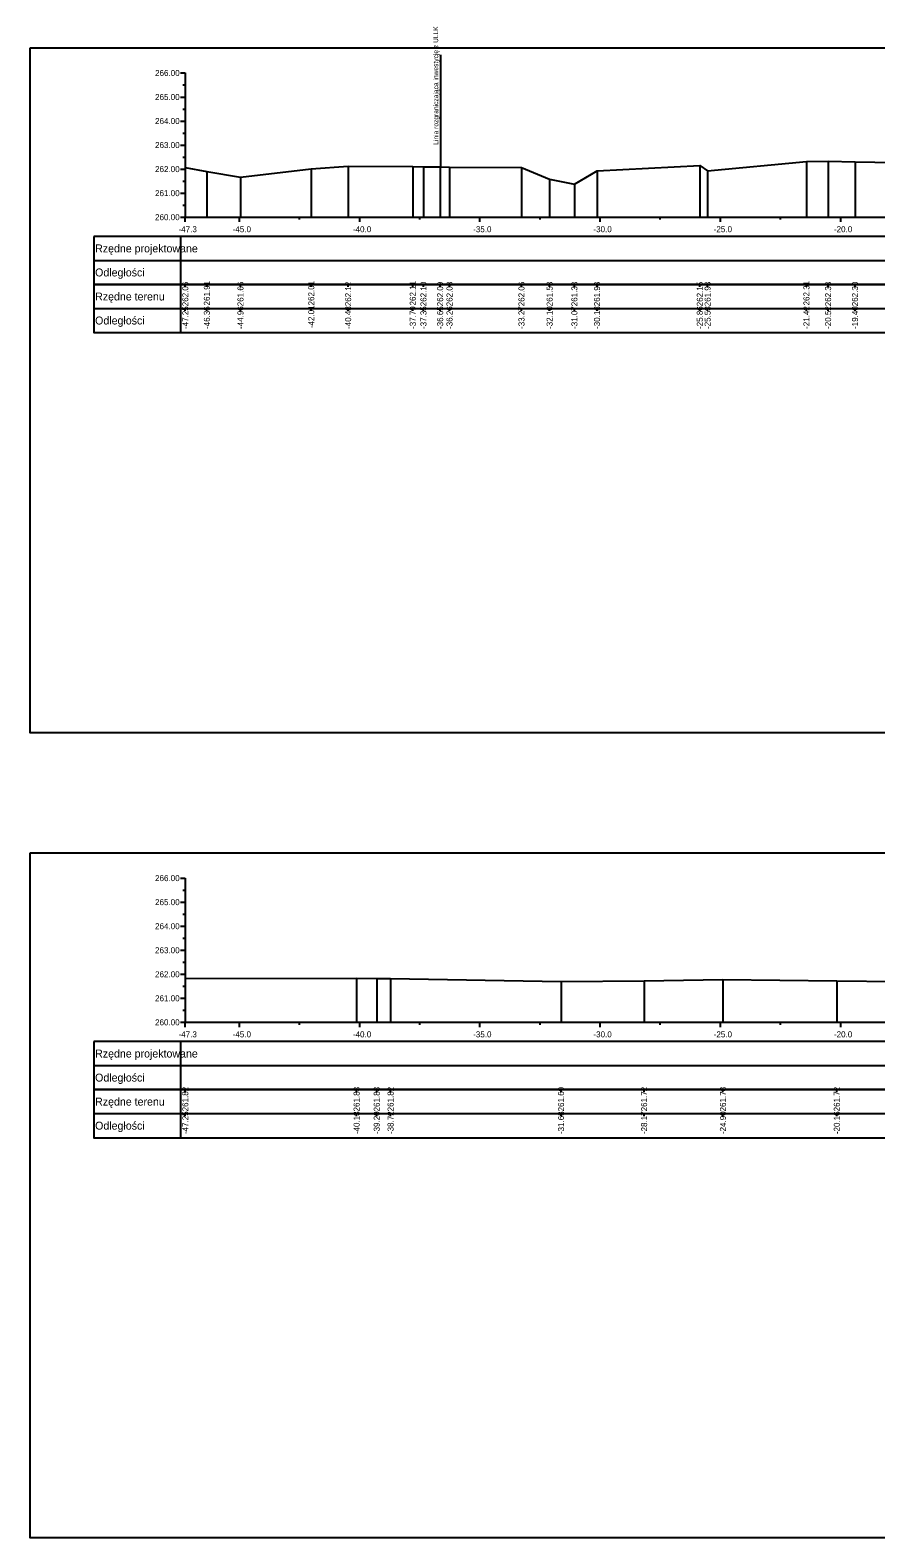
# Model space of a CAD drawing. Extents: x 6516023 to 6560129, y 5513077 to 5529206.
# Drawn here: x 6519904.5 to 6519939.7, y 5514518.2 to 5514580.9 of the extents above; entities that cross this region are included whole.
import ezdxf

# ---------------------------------------------------------------- set-up
doc = ezdxf.new("R2010")
doc.units = 0
for name, color, linetype in [('TOR_PRZEK_P-tabelka istniejace', 7, 'Continuous'), ('TOR_PRZEK_P-tabelka projektowane', 7, 'Continuous'), ('TOR_PRZEK_P-teren istniejacy', 7, 'Continuous'), ('TOR_PRZEK_P-uklad odniesienia', 7, 'Continuous'), ('TOR_PS_T-granica PKP-projektowana', 7, 'Continuous'), ('TOR_RAMKI-ramka+tabelka 1', 7, 'Continuous')]:
    doc.layers.add(name, color=color, linetype=linetype)

msp = doc.modelspace()

# ---------------------------------------------------------------- linework, layer by layer
at = {"layer": 'TOR_PRZEK_P-tabelka istniejace'}
for p, q in [((6519907.163, 5514570.306), (6519907.163, 5514568.306)), ((6519910.763, 5514570.306), (6519910.763, 5514568.306)), ((6519910.963, 5514570.206), (6519910.963, 5514570.306)), ((6519911.859, 5514570.206), (6519911.859, 5514570.306)), ((6519913.257, 5514570.206), (6519913.257, 5514570.306)), ((6519916.198, 5514570.206), (6519916.198, 5514570.306)), ((6519917.734, 5514570.206), (6519917.734, 5514570.306)), ((6519920.421, 5514570.206), (6519920.421, 5514570.306)), ((6519920.865, 5514570.206), (6519920.865, 5514570.306)), ((6519921.559, 5514570.206), (6519921.559, 5514570.306)), ((6519921.948, 5514570.206), (6519921.948, 5514570.306)), ((6519924.94, 5514570.206), (6519924.94, 5514570.306)), ((6519926.109, 5514570.206), (6519926.109, 5514570.306)), ((6519927.141, 5514570.206), (6519927.141, 5514570.306)), ((6519928.081, 5514570.206), (6519928.081, 5514570.306)), ((6519932.354, 5514570.206), (6519932.354, 5514570.306)), ((6519932.678, 5514570.206), (6519932.678, 5514570.306)), ((6519936.789, 5514570.206), (6519936.789, 5514570.306)), ((6519937.69, 5514570.206), (6519937.69, 5514570.306)), ((6519938.808, 5514570.206), (6519938.808, 5514570.306)), ((6519907.163, 5514569.306), (6520000.963, 5514569.306)), ((6519910.963, 5514569.206), (6519910.963, 5514569.306)), ((6519911.859, 5514569.206), (6519911.859, 5514569.306)), ((6519913.257, 5514569.206), (6519913.257, 5514569.306)), ((6519916.198, 5514569.206), (6519916.198, 5514569.306)), ((6519917.734, 5514569.206), (6519917.734, 5514569.306)), ((6519920.421, 5514569.206), (6519920.421, 5514569.306)), ((6519920.865, 5514569.206), (6519920.865, 5514569.306)), ((6519921.559, 5514569.206), (6519921.559, 5514569.306)), ((6519921.948, 5514569.206), (6519921.948, 5514569.306)), ((6519924.94, 5514569.206), (6519924.94, 5514569.306)), ((6519926.109, 5514569.206), (6519926.109, 5514569.306)), ((6519927.141, 5514569.206), (6519927.141, 5514569.306)), ((6519928.081, 5514569.206), (6519928.081, 5514569.306)), ((6519932.354, 5514569.206), (6519932.354, 5514569.306)), ((6519932.678, 5514569.206), (6519932.678, 5514569.306)), ((6519936.789, 5514569.206), (6519936.789, 5514569.306)), ((6519937.69, 5514569.206), (6519937.69, 5514569.306)), ((6519938.808, 5514569.206), (6519938.808, 5514569.306)), ((6519907.163, 5514536.806), (6519907.163, 5514534.806)), ((6519910.763, 5514536.806), (6519910.763, 5514534.806)), ((6519910.963, 5514536.706), (6519910.963, 5514536.806)), ((6519918.084, 5514536.706), (6519918.084, 5514536.806)), ((6519918.92, 5514536.706), (6519918.92, 5514536.806)), ((6519919.497, 5514536.706), (6519919.497, 5514536.806)), ((6519926.585, 5514536.706), (6519926.585, 5514536.806)), ((6519930.039, 5514536.706), (6519930.039, 5514536.806)), ((6519933.316, 5514536.706), (6519933.316, 5514536.806)), ((6519938.051, 5514536.706), (6519938.051, 5514536.806)), ((6519907.163, 5514535.806), (6520000.963, 5514535.806)), ((6519910.963, 5514535.706), (6519910.963, 5514535.806)), ((6519918.084, 5514535.706), (6519918.084, 5514535.806)), ((6519918.92, 5514535.706), (6519918.92, 5514535.806)), ((6519919.497, 5514535.706), (6519919.497, 5514535.806)), ((6519926.585, 5514535.706), (6519926.585, 5514535.806)), ((6519930.039, 5514535.706), (6519930.039, 5514535.806)), ((6519933.316, 5514535.706), (6519933.316, 5514535.806)), ((6519938.051, 5514535.706), (6519938.051, 5514535.806))]:
    msp.add_line(p, q, dxfattribs=at)
for points in [[(6519910.963, 5514575.168), (6519910.963, 5514573.306), (6519910.963, 5514573.176), (6519910.963, 5514573.106)], [(6519916.198, 5514575.112), (6519916.198, 5514573.306), (6519916.198, 5514573.176), (6519916.198, 5514573.106)], [(6519917.734, 5514575.228), (6519917.734, 5514573.306), (6519917.734, 5514573.176), (6519917.734, 5514573.106)], [(6519920.421, 5514575.219), (6519920.421, 5514573.306), (6519920.421, 5514573.176), (6519920.421, 5514573.106)], [(6519920.865, 5514575.203), (6519920.865, 5514573.306), (6519920.865, 5514573.176), (6519920.865, 5514573.106)], [(6519921.559, 5514575.198), (6519921.559, 5514573.306), (6519921.559, 5514573.176), (6519921.559, 5514573.106)], [(6519921.948, 5514575.183), (6519921.948, 5514573.306), (6519921.948, 5514573.176), (6519921.948, 5514573.106)], [(6519924.94, 5514575.171), (6519924.94, 5514573.306), (6519924.94, 5514573.176), (6519924.94, 5514573.106)], [(6519928.081, 5514575.035), (6519928.081, 5514573.306), (6519928.081, 5514573.176), (6519928.081, 5514573.106)], [(6519932.354, 5514575.26), (6519932.354, 5514573.306), (6519932.354, 5514573.176), (6519932.354, 5514573.106)], [(6519932.678, 5514575.038), (6519932.678, 5514573.306), (6519932.678, 5514573.176), (6519932.678, 5514573.106)], [(6519936.789, 5514575.42), (6519936.789, 5514573.306), (6519936.789, 5514573.176), (6519936.789, 5514573.106)], [(6519937.69, 5514575.432), (6519937.69, 5514573.306), (6519937.69, 5514573.176), (6519937.69, 5514573.106)], [(6519938.808, 5514575.405), (6519938.808, 5514573.306), (6519938.808, 5514573.176), (6519938.808, 5514573.106)], [(6519911.859, 5514575.011), (6519911.859, 5514573.306), (6519911.859, 5514573.176), (6519911.859, 5514573.106)], [(6519913.257, 5514574.768), (6519913.257, 5514573.306), (6519913.257, 5514573.176), (6519913.257, 5514573.106)], [(6519926.109, 5514574.683), (6519926.109, 5514573.306), (6519926.109, 5514573.176), (6519926.109, 5514573.106)], [(6519927.141, 5514574.485), (6519927.141, 5514573.306), (6519927.141, 5514573.176), (6519927.141, 5514573.106)], [(6519910.963, 5514541.424), (6519910.963, 5514539.806), (6519910.963, 5514539.676), (6519910.963, 5514539.606)], [(6519918.084, 5514541.438), (6519918.084, 5514539.806), (6519918.084, 5514539.676), (6519918.084, 5514539.606)], [(6519918.92, 5514541.431), (6519918.92, 5514539.806), (6519918.92, 5514539.676), (6519918.92, 5514539.606)], [(6519919.497, 5514541.429), (6519919.497, 5514539.806), (6519919.497, 5514539.676), (6519919.497, 5514539.606)], [(6519926.585, 5514541.298), (6519926.585, 5514539.806), (6519926.585, 5514539.676), (6519926.585, 5514539.606)], [(6519930.039, 5514541.331), (6519930.039, 5514539.806), (6519930.039, 5514539.676), (6519930.039, 5514539.606)], [(6519933.316, 5514541.384), (6519933.316, 5514539.806), (6519933.316, 5514539.676), (6519933.316, 5514539.606)], [(6519938.051, 5514541.331), (6519938.051, 5514539.806), (6519938.051, 5514539.676), (6519938.051, 5514539.606)]]:
    msp.add_lwpolyline(points, dxfattribs=at)
for points in [[(6519907.163, 5514570.306), (6519907.163, 5514568.306), (6520000.963, 5514568.306), (6520000.963, 5514570.306)], [(6519907.163, 5514536.806), (6519907.163, 5514534.806), (6520000.963, 5514534.806), (6520000.963, 5514536.806)]]:
    msp.add_lwpolyline(points, close=True, dxfattribs=at)
at = {"layer": 'TOR_PRZEK_P-tabelka projektowane'}
for p, q in [((6519907.163, 5514572.306), (6519907.163, 5514570.306)), ((6519910.763, 5514572.306), (6519910.763, 5514570.306)), ((6519907.163, 5514571.306), (6520000.963, 5514571.306)), ((6519907.163, 5514538.806), (6519907.163, 5514536.806)), ((6519910.763, 5514538.806), (6519910.763, 5514536.806)), ((6519907.163, 5514537.806), (6520000.963, 5514537.806))]:
    msp.add_line(p, q, dxfattribs=at)
for points in [[(6519907.163, 5514572.306), (6519907.163, 5514570.306), (6520000.963, 5514570.306), (6520000.963, 5514572.306)], [(6519907.163, 5514538.806), (6519907.163, 5514536.806), (6520000.963, 5514536.806), (6520000.963, 5514538.806)]]:
    msp.add_lwpolyline(points, close=True, dxfattribs=at)
at = {"layer": 'TOR_PRZEK_P-teren istniejacy'}
for points in [[(6519910.963, 5514575.168), (6519911.859, 5514575.011), (6519913.257, 5514574.768), (6519916.198, 5514575.112), (6519917.734, 5514575.228), (6519920.421, 5514575.219), (6519920.865, 5514575.203), (6519921.559, 5514575.198), (6519921.948, 5514575.183), (6519924.94, 5514575.171), (6519926.109, 5514574.683), (6519927.141, 5514574.485), (6519928.081, 5514575.035), (6519932.354, 5514575.26), (6519932.678, 5514575.038), (6519936.789, 5514575.42), (6519937.69, 5514575.432), (6519938.808, 5514575.405), (6519943.722, 5514575.32)], [(6519910.963, 5514541.424), (6519918.084, 5514541.438), (6519918.92, 5514541.431), (6519919.497, 5514541.429), (6519926.585, 5514541.298), (6519930.039, 5514541.331), (6519933.316, 5514541.384), (6519938.051, 5514541.331), (6519940.538, 5514541.304)]]:
    msp.add_lwpolyline(points, dxfattribs=at)
at = {"layer": 'TOR_PRZEK_P-uklad odniesienia'}
for p, q in [((6519910.763, 5514579.106), (6519910.963, 5514579.106)), ((6519910.963, 5514579.106), (6519910.963, 5514573.106)), ((6519910.863, 5514578.606), (6519910.963, 5514578.606)), ((6519910.763, 5514578.106), (6519910.963, 5514578.106)), ((6519910.863, 5514577.606), (6519910.963, 5514577.606)), ((6519910.763, 5514577.106), (6519910.963, 5514577.106)), ((6519910.863, 5514576.606), (6519910.963, 5514576.606)), ((6519910.763, 5514576.106), (6519910.963, 5514576.106)), ((6519910.763, 5514575.106), (6519910.963, 5514575.106)), ((6519910.863, 5514575.606), (6519910.963, 5514575.606)), ((6519910.863, 5514574.606), (6519910.963, 5514574.606)), ((6519910.763, 5514574.106), (6519910.963, 5514574.106)), ((6519910.863, 5514573.606), (6519910.963, 5514573.606)), ((6519910.763, 5514573.106), (6519910.963, 5514573.106)), ((6519910.963, 5514573.106), (6520000.963, 5514573.106)), ((6519910.963, 5514573.006), (6519910.963, 5514573.106)), ((6519910.963, 5514572.906), (6519910.963, 5514573.106)), ((6519913.213, 5514572.906), (6519913.213, 5514573.106)), ((6519915.713, 5514573.006), (6519915.713, 5514573.106)), ((6519918.213, 5514572.906), (6519918.213, 5514573.106)), ((6519920.713, 5514573.006), (6519920.713, 5514573.106)), ((6519923.213, 5514572.906), (6519923.213, 5514573.106)), ((6519925.713, 5514573.006), (6519925.713, 5514573.106)), ((6519928.213, 5514572.906), (6519928.213, 5514573.106)), ((6519930.713, 5514573.006), (6519930.713, 5514573.106)), ((6519933.213, 5514572.906), (6519933.213, 5514573.106)), ((6519935.713, 5514573.006), (6519935.713, 5514573.106)), ((6519938.213, 5514572.906), (6519938.213, 5514573.106)), ((6519910.763, 5514545.606), (6519910.963, 5514545.606)), ((6519910.963, 5514545.606), (6519910.963, 5514539.606)), ((6519910.863, 5514545.106), (6519910.963, 5514545.106)), ((6519910.763, 5514544.606), (6519910.963, 5514544.606)), ((6519910.863, 5514544.106), (6519910.963, 5514544.106)), ((6519910.763, 5514543.606), (6519910.963, 5514543.606)), ((6519910.863, 5514543.106), (6519910.963, 5514543.106)), ((6519910.763, 5514542.606), (6519910.963, 5514542.606)), ((6519910.863, 5514542.106), (6519910.963, 5514542.106)), ((6519910.763, 5514541.606), (6519910.963, 5514541.606)), ((6519910.763, 5514540.606), (6519910.963, 5514540.606)), ((6519910.863, 5514541.106), (6519910.963, 5514541.106)), ((6519910.863, 5514540.106), (6519910.963, 5514540.106)), ((6519910.763, 5514539.606), (6519910.963, 5514539.606)), ((6519910.963, 5514539.606), (6520000.963, 5514539.606)), ((6519910.963, 5514539.506), (6519910.963, 5514539.606)), ((6519910.963, 5514539.406), (6519910.963, 5514539.606)), ((6519913.213, 5514539.406), (6519913.213, 5514539.606)), ((6519915.713, 5514539.506), (6519915.713, 5514539.606)), ((6519918.213, 5514539.406), (6519918.213, 5514539.606)), ((6519920.713, 5514539.506), (6519920.713, 5514539.606)), ((6519923.213, 5514539.406), (6519923.213, 5514539.606)), ((6519925.713, 5514539.506), (6519925.713, 5514539.606)), ((6519928.213, 5514539.406), (6519928.213, 5514539.606)), ((6519930.713, 5514539.506), (6519930.713, 5514539.606)), ((6519933.213, 5514539.406), (6519933.213, 5514539.606)), ((6519935.713, 5514539.506), (6519935.713, 5514539.606)), ((6519938.213, 5514539.406), (6519938.213, 5514539.606))]:
    msp.add_line(p, q, dxfattribs=at)
at = {"layer": 'TOR_PS_T-granica PKP-projektowana'}
msp.add_line((6519921.59, 5514575.197), (6519921.59, 5514579.855), dxfattribs=at)
at = {"layer": 'TOR_RAMKI-ramka+tabelka 1'}
for points in [[(6519904.513, 5514580.156), (6520152.013, 5514580.156), (6520152.013, 5514551.656), (6519904.513, 5514551.656)], [(6519904.513, 5514546.656), (6520152.013, 5514546.656), (6520152.013, 5514518.156), (6519904.513, 5514518.156)]]:
    msp.add_lwpolyline(points, close=True, dxfattribs=at)

# ---------------------------------------------------------------- texts
at = {"layer": 'TOR_PRZEK_P-tabelka istniejace'}
for s, p in [('262.06', (6519911.088, 5514569.398)), ('261.91', (6519911.984, 5514569.433)), ('261.66', (6519913.382, 5514569.398)), ('262.01', (6519916.323, 5514569.433)), ('262.12', (6519917.859, 5514569.4)), ('262.11', (6519920.546, 5514569.433)), ('262.10', (6519920.99, 5514569.398)), ('262.09', (6519921.684, 5514569.398)), ('262.08', (6519922.073, 5514569.398)), ('262.06', (6519925.065, 5514569.398)), ('261.58', (6519926.234, 5514569.398)), ('261.38', (6519927.266, 5514569.398)), ('261.93', (6519928.206, 5514569.398)), ('262.15', (6519932.479, 5514569.397)), ('261.93', (6519932.803, 5514569.398)), ('262.31', (6519936.914, 5514569.433)), ('262.33', (6519937.815, 5514569.398)), ('262.30', (6519938.933, 5514569.398)), ('-47.25', (6519911.088, 5514568.453)), ('-46.35', (6519911.984, 5514568.453)), ('-44.96', (6519913.382, 5514568.454)), ('-42.01', (6519916.323, 5514568.489)), ('-40.48', (6519917.859, 5514568.454)), ('-37.79', (6519920.546, 5514568.455)), ('-37.35', (6519920.99, 5514568.453)), ('-36.65', (6519921.684, 5514568.453)), ('-36.26', (6519922.073, 5514568.454)), ('-33.27', (6519925.065, 5514568.455)), ('-32.10', (6519926.234, 5514568.455)), ('-31.07', (6519927.266, 5514568.455)), ('-30.13', (6519928.206, 5514568.454)), ('-25.86', (6519932.479, 5514568.454)), ('-25.53', (6519932.803, 5514568.454)), ('-21.42', (6519936.914, 5514568.456)), ('-20.52', (6519937.815, 5514568.456)), ('-19.40', (6519938.933, 5514568.455)), ('261.82', (6519911.088, 5514535.9)), ('261.83', (6519918.209, 5514535.898)), ('261.83', (6519919.045, 5514535.898)), ('261.82', (6519919.622, 5514535.9)), ('261.69', (6519926.71, 5514535.898)), ('261.72', (6519930.164, 5514535.9)), ('261.78', (6519933.441, 5514535.898)), ('261.72', (6519938.176, 5514535.9)), ('-47.25', (6519911.088, 5514534.953)), ('-40.13', (6519918.209, 5514534.954)), ('-39.29', (6519919.045, 5514534.955)), ('-38.72', (6519919.622, 5514534.956)), ('-31.63', (6519926.71, 5514534.954)), ('-28.17', (6519930.164, 5514534.955)), ('-24.90', (6519933.441, 5514534.955)), ('-20.16', (6519938.176, 5514534.954))]:
    msp.add_text(s, height=0.25, rotation=90, dxfattribs=at).set_placement(p)
for s, p in [('Rzędne terenu', (6519907.213, 5514569.641)), ('Odległości', (6519907.213, 5514568.641)), ('Rzędne terenu', (6519907.213, 5514536.141)), ('Odległości', (6519907.213, 5514535.141))]:
    msp.add_text(s, height=0.33, dxfattribs=at).set_placement(p)
at = {"layer": 'TOR_PRZEK_P-tabelka projektowane'}
for s, p in [('Rzędne projektowane', (6519907.213, 5514571.641)), ('Odległości', (6519907.213, 5514570.641)), ('Rzędne projektowane', (6519907.213, 5514538.141)), ('Odległości', (6519907.213, 5514537.141))]:
    msp.add_text(s, height=0.33, dxfattribs=at).set_placement(p)
at = {"layer": 'TOR_PRZEK_P-uklad odniesienia'}
for s, height, p in [('266.00', 0.25, (6519909.705, 5514578.981)), ('265.00', 0.25, (6519909.705, 5514577.981)), ('264.00', 0.25, (6519909.705, 5514576.981)), ('263.00', 0.25, (6519909.705, 5514575.981)), ('262.00', 0.25, (6519909.705, 5514574.981)), ('261.00', 0.25, (6519909.705, 5514573.981)), ('260.00', 0.25, (6519909.705, 5514572.981)), ('-47.3', 0.25, (6519910.682, 5514572.481)), ('-', 0.0001, (6519910.963, 5514573.106)), ('-45.0', 0.25, (6519912.932, 5514572.481)), ('-40.0', 0.25, (6519917.932, 5514572.481)), ('-35.0', 0.25, (6519922.932, 5514572.481)), ('-30.0', 0.25, (6519927.932, 5514572.481)), ('-25.0', 0.25, (6519932.932, 5514572.481)), ('-20.0', 0.25, (6519937.932, 5514572.481)), ('266.00', 0.25, (6519909.705, 5514545.481)), ('265.00', 0.25, (6519909.705, 5514544.481)), ('264.00', 0.25, (6519909.705, 5514543.481)), ('263.00', 0.25, (6519909.705, 5514542.481)), ('262.00', 0.25, (6519909.705, 5514541.481)), ('261.00', 0.25, (6519909.705, 5514540.481)), ('260.00', 0.25, (6519909.705, 5514539.481)), ('-', 0.0001, (6519910.963, 5514539.606)), ('-47.3', 0.25, (6519910.682, 5514538.981)), ('-45.0', 0.25, (6519912.932, 5514538.981)), ('-40.0', 0.25, (6519917.932, 5514538.981)), ('-35.0', 0.25, (6519922.932, 5514538.981)), ('-30.0', 0.25, (6519927.932, 5514538.981)), ('-25.0', 0.25, (6519932.932, 5514538.981)), ('-20.0', 0.25, (6519937.932, 5514538.981))]:
    msp.add_text(s, height=height, dxfattribs=at).set_placement(p)
at = {"layer": 'TOR_PS_T-granica PKP-projektowana'}
msp.add_text('Linia rozgraniczająca inwestycję z ULLK', height=0.2, rotation=90.0511, dxfattribs=at).set_placement((6519921.48, 5514576.119))

doc.saveas('drawing.dxf')
